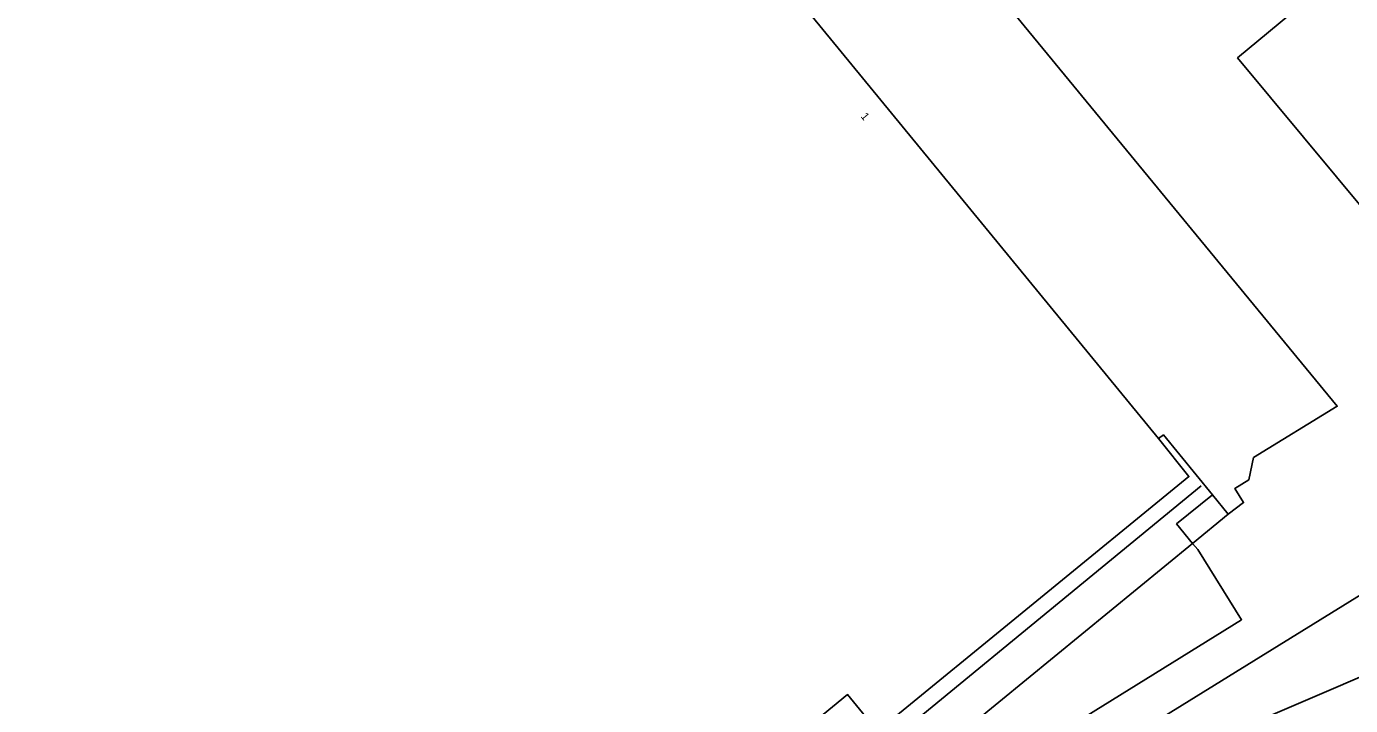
# Model space of a CAD drawing. Extents: x 156141 to 158132, y 385651 to 388333.
# Drawn here: x 157419.6 to 157585.1, y 386413.8 to 386498.8 of the extents above; entities that cross this region are included whole.
import ezdxf

# ---------------------------------------------------------------- set-up
doc = ezdxf.new("R2010")
doc.units = 0
for name, color, linetype in [('IMGEO_Erf', 7, 'Continuous'), ('IMGEO_Hek', 7, 'Continuous'), ('IMGEO_Pand', 7, 'Continuous'), ('IMGEO_Pand_nummerreeks', 7, 'Continuous'), ('IMGEO_Pand_overbouw', 7, 'Continuous'), ('IMGEO_Rijbaan_lokaal_gesloten', 7, 'Continuous'), ('IMGEO_Spoor', 7, 'Continuous')]:
    doc.layers.add(name, color=color, linetype=linetype)

msp = doc.modelspace()

# ---------------------------------------------------------------- linework, layer by layer
at = {"layer": 'IMGEO_Erf'}
for points in [[(157408.3, 386308.29), (157477.18, 386364.8), (157481.02, 386368.05), (157481.78, 386368.65), (157482.85, 386369.44), (157484.01, 386370.2), (157484.86, 386370.74), (157571.52, 386424.55), (157566.06, 386433.33), (157565.4, 386434.08), (157563.4, 386436.54), (157567.87, 386440.18), (157569.86, 386437.77), (157571.77, 386439.21), (157570.69, 386440.98), (157572.41, 386442.05), (157573.01, 386444.83), (157583.48, 386451.26), (157508.72, 386542.22)], [(157616.05, 386532.21), (157571.02, 386494.83), (157591.64, 386470.05), (157591.36, 386469.81), (157609.07, 386448.45), (157593.22, 386438.69), (157598.46, 386430.19), (157593.87, 386427.43), (157591.6, 386430.88), (157573.95, 386419.95), (157560.93, 386411.9), (157546.8, 386402.98), (157531.84, 386393.8), (157493.13, 386369.76), (157487.63, 386366.34), (157486.72, 386365.79), (157485.93, 386365.29), (157485.09, 386364.65), (157484.25, 386364), (157452.3, 386337.58), (157431.76, 386320.85), (157415.33, 386307.26)], [(157517.86, 386500), (157561.15, 386447.21), (157564.94, 386442.47), (157526.01, 386410.62), (157522.28, 386415.19), (157500, 386396.9), (157437.19, 386345.33), (157422.11, 386332.99), (157422.91, 386331.96), (157403.81, 386316.23)]]:
    msp.add_lwpolyline(points, dxfattribs=at)
at = {"layer": 'IMGEO_Hek'}
msp.add_lwpolyline([(157622.27, 386433.54), (157623.13, 386432.56), (157593.02, 386420.26), (157575.42, 386412.72), (157555.37, 386403.59), (157531.79, 386391.68), (157529.84, 386386.02), (157530.57, 386380.47)], dxfattribs=at)
at = {"layer": 'IMGEO_Pand'}
msp.add_lwpolyline([(157358.74, 386359.58), (157363.14, 386363.15), (157363.41, 386362.82), (157364.61, 386361.35), (157401.71, 386316.22), (157399.01, 386314.08), (157402.18, 386309.76), (157406.29, 386313.5), (157403.81, 386316.23), (157422.91, 386331.96), (157422.11, 386332.99), (157437.19, 386345.33), (157500, 386396.9), (157522.28, 386415.19), (157526.01, 386410.62), (157564.94, 386442.47), (157561.15, 386447.21), (157517.86, 386500)], dxfattribs=at)
msp.add_lwpolyline([(157569.86, 386437.77), (157567.87, 386440.18), (157563.4, 386436.54), (157565.4, 386434.08)], close=True, dxfattribs=at)
at = {"layer": 'IMGEO_Pand_overbouw'}
msp.add_lwpolyline([(157526.01, 386410.62), (157528.36, 386407.81), (157532.3, 386410.99), (157534.28, 386408.56), (157565.4, 386434.08), (157563.4, 386436.54), (157567.87, 386440.18), (157561.75, 386447.68), (157561.15, 386447.21), (157564.94, 386442.47)], close=True, dxfattribs=at)
at = {"layer": 'IMGEO_Rijbaan_lokaal_gesloten'}
for points in [[(157406.91, 386547.83), (157442.52, 386577.05), (157439.98, 386580.13), (157443.25, 386582.83), (157445.55, 386580.08), (157449.39, 386583.19), (157454.46, 386577.13), (157459.61, 386581.36), (157461.06, 386579.66), (157464.49, 386579.57), (157464.34, 386578.73), (157484.61, 386573.36), (157492.76, 386568.86), (157508.7, 386549.74), (157512.5, 386545.37), (157508.72, 386542.22), (157583.48, 386451.26)], [(157415.33, 386307.26), (157431.76, 386320.85), (157452.3, 386337.58), (157484.25, 386364), (157485.09, 386364.65), (157485.93, 386365.29), (157486.72, 386365.79), (157487.63, 386366.34), (157493.13, 386369.76), (157531.84, 386393.8), (157546.8, 386402.98), (157560.93, 386411.9), (157573.95, 386419.95), (157591.6, 386430.88), (157593.87, 386427.43), (157598.46, 386430.19), (157593.22, 386438.69), (157609.07, 386448.45), (157591.36, 386469.81), (157591.64, 386470.05), (157571.02, 386494.83), (157616.05, 386532.21)], [(157583.48, 386451.26), (157573.01, 386444.83), (157572.41, 386442.05), (157570.69, 386440.98), (157571.77, 386439.21), (157569.86, 386437.77), (157565.4, 386434.08), (157566.06, 386433.33), (157571.52, 386424.55), (157484.86, 386370.74), (157484.01, 386370.2), (157482.85, 386369.44), (157481.78, 386368.65), (157481.02, 386368.05), (157477.18, 386364.8), (157408.3, 386308.29), (157383.83, 386302.6), (157347.21, 386347.1), (157364.61, 386361.35), (157363.41, 386362.82), (157363.14, 386363.15), (157358.74, 386359.58)]]:
    msp.add_lwpolyline(points, dxfattribs=at)
at = {"layer": 'IMGEO_Spoor'}
msp.add_lwpolyline([(157566.47, 386441.31), (157513.95, 386398.12)], dxfattribs=at)

# ---------------------------------------------------------------- texts
at = {"layer": 'IMGEO_Pand_nummerreeks'}
msp.add_text('1', height=1, rotation=309.3677, dxfattribs=at).set_placement((157523.86, 386487.49))

doc.saveas('drawing.dxf')
